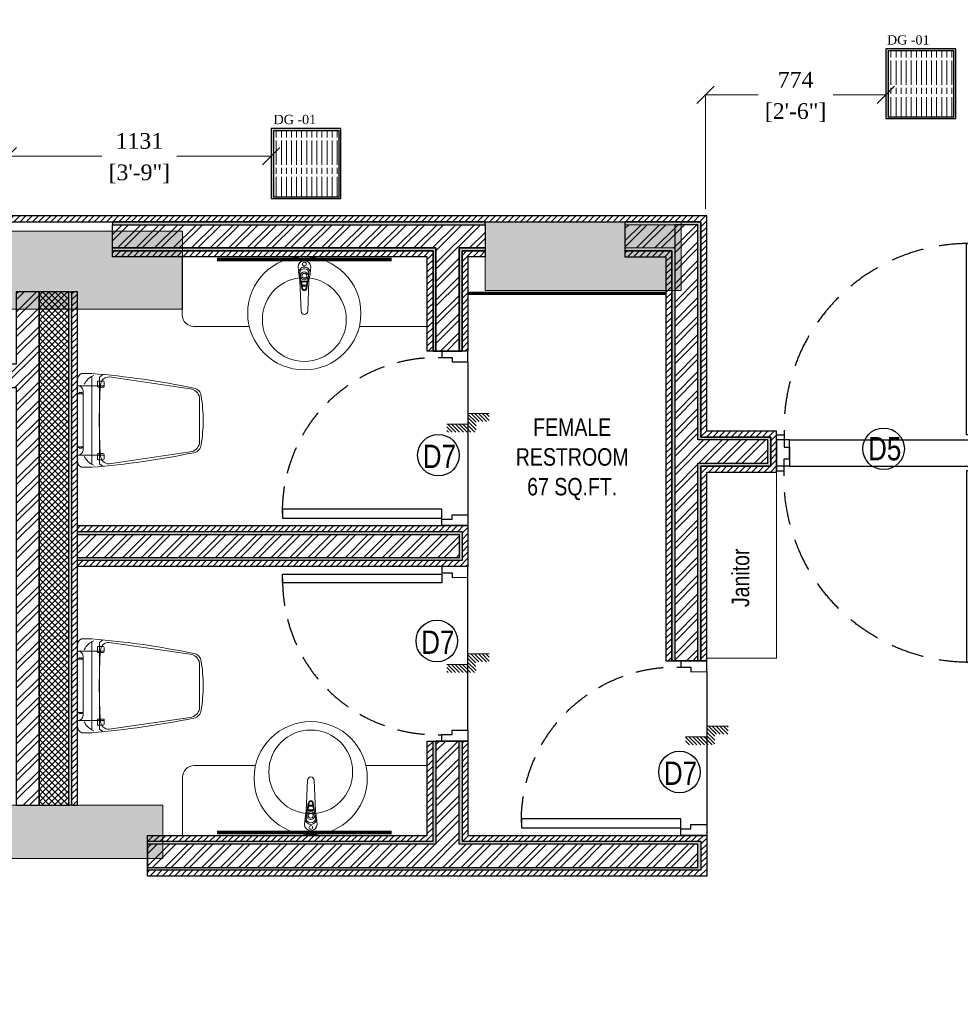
# Model space of a CAD drawing. Extents: x 3940905 to 4145695, y 925352 to 1109797.
# Tile 858 of 1056: x 4096565 to 4100603, y 954560 to 958790. Entities that reach past the tile are written whole.
import ezdxf

# ---------------------------------------------------------------- set-up
doc = ezdxf.new("R2010")
doc.units = 0
doc.header["$LTSCALE"] = 750
doc.header["$MEASUREMENT"] = 0
doc.header["$PDMODE"] = 35
doc.header["$PDSIZE"] = 150
doc.linetypes.add('DASHED2', pattern=[0.375, 0.25, -0.125])
doc.layers.get('0').update_dxf_attribs({"linetype": 'CONTINUOUS', "lineweight": 0})
doc.layers.get('Defpoints').update_dxf_attribs({"linetype": 'CONTINUOUS'})
for name, color, linetype, lineweight in [('CIVIL WALLS', 7, 'CONTINUOUS', 30), ('CKD - Kit Text', 171, 'CONTINUOUS', 13), ('CKD Dimensions', 7, 'CONTINUOUS', 0), ('CKD Equipments', 252, 'CONTINUOUS', 0), ('COLUMN', 1, 'CONTINUOUS', 9), ('COUNTER', 34, 'CONTINUOUS', 0), ('FURN', 15, 'CONTINUOUS', 5), ('SANITARY', 34, 'CONTINUOUS', 0)]:
    doc.layers.add(name, color=color, linetype=linetype, lineweight=lineweight)
for name, color, linetype in [('DOOR', 44, 'CONTINUOUS'), ('Drain Grating', 4, 'CONTINUOUS'), ('GLASS', 5, 'CONTINUOUS'), ('S-Hatch_8', 7, 'CONTINUOUS'), ('TEXT', 7, 'CONTINUOUS'), ('xKAM-B3-01-Kitchen$0$A-FURN', 8, 'CONTINUOUS')]:
    doc.layers.add(name, color=color, linetype=linetype)
doc.styles.add('ARA-30', font='arial.ttf', dxfattribs={"width": 0.8, "height": 150})
doc.styles.add('CKD_Dimension Text', font='BOOKOS.TTF')
doc.styles.get("Standard").update_dxf_attribs({"font": 'romans.shx'})
doc.dimstyles.new('CKD-Dimensions', dxfattribs={"dimscale": 1.5, "dimtxt": 45, "dimasz": 50, "dimexe": 0, "dimexo": 20, "dimgap": 20, "dimtad": 0, "dimdec": 0, "dimzin": 4, "dimdsep": 46, "dimtxsty": 'CKD_Dimension Text', "dimblk": 'OBLIQUE', "dimcen": 12, "dimclrd": 150, "dimclre": 150, "dimclrt": 7, "dimazin": 2, "dimtfac": 1, "dimtdec": 0, "dimtofl": 0, "dimtmove": 1, "dimatfit": 2, "dimfxl": 1, "dimtfillclr": 7, "dimtolj": 1, "dimtzin": 0, "dimlwd": -1, "dimlwe": -1, "dimarcsym": 0})
pattern_1 = [(45, (113076.0437304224, -85711.34602715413), (-13.25825214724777, 13.25825214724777), [])]
pattern_2 = [(49.99999999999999, (113076.0437304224, -85711.34602715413), (21.5178054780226, -1.882564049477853), [2.25, -24.75]), (355, (113076.0437304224, -85711.34602715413), (-4.16254000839, 22.56576401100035), [1.8, -19.8]), (100.45144446, (113077.8368808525, -85711.50290747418), (17.35526540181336, 20.68319972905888), [1.912205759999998, -21.03426335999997]), (46.18420000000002, (113076.0437304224, -85705.34602715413), (32.01723992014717, -4.965578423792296), [3.375, -37.125]), (96.63563549, (113078.7118327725, -85705.75982636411), (28.03985837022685, 29.22355802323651), [2.86831026, -31.55141279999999]), (351.1841639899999, (113076.0437304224, -85705.34602715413), (28.03985835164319, 29.2235580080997), [2.7, -29.70000003]), (21, (113079.0437304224, -85706.84602715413), (17.90721156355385, -12.07856671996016), [2.25, -24.75]), (326.0000000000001, (113079.0437304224, -85706.84602715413), (7.299459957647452, 21.75450135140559), [1.799999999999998, -19.79999999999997]), (71.45144474, (113080.5359980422, -85707.85257437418), (25.20667130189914, 9.675934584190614), [1.912205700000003, -21.03426336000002]), (37.50000000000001, (113076.0437304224, -85711.34602715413), (0.3647956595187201, 9.986815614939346), [0, -19.56, 0, -20.1, 0, -19.875]), (7.499999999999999, (113076.0437304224, -85711.34602715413), (7.892086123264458, 11.83235135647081), [0, -11.45999999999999, 0, -19.10999999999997, 0, -7.574999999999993]), (327.5, (113069.3537304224, -85711.34602715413), (16.01467308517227, -0.6766461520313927), [0, -7.5, 0, -23.4, 0, -31.05]), (317.5, (113066.3537304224, -85711.34602715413), (17.49558508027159, 3.003149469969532), [0, -9.75, 0, -15.54, 0, -22.05])]
pattern_3 = [(45, (113076.0437304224, -85711.34602715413), (-39.7747564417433, 39.7747564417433), []), (45, (113102.5602346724, -85711.34602715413), (-39.7747564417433, 39.7747564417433), [])]

# ---------------------------------------------------------------- blocks, each defined once
blk = doc.blocks.new('EDFDSCX')
blk.add_line((498130.3504498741, -854141.3801531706, -1.195304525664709e-08), (498655.5372229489, -854140.8563936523, -1.195304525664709e-08))
at = {"layer": 'DOOR', "elevation": -1.195304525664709e-08}
for points in [[(498666.0847833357, -853504.0026184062), (498666.6308213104, -854051.5285574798), (498635.9364051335, -854051.5591684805), (498635.3903671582, -853504.0332294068)], [(498092.8548822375, -854052.074595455), (498114.6604399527, -854052.079027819), (498114.6693046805, -854087.2179123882), (498130.3637469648, -854087.213480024), (498130.3504498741, -854141.3801531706), (498092.8504498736, -854141.3801531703)], [(498692.8545904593, -854051.4762263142), (498671.0490849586, -854051.5241512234), (498671.1103069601, -854086.6629835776), (498655.4158870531, -854086.6898547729), (498655.5372229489, -854140.8563936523), (498693.0371483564, -854140.7815975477)]]:
    blk.add_lwpolyline(points, close=True, dxfattribs=at)
at = {"layer": 'DOOR', "color": 8, "linetype": 'DASHED2', "ltscale": 0.5}
blk.add_arc((498643.5917439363, -854033.2365009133, -1.195304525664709e-08), 529.2668184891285, 89.22640451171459, 182.040228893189, dxfattribs=at)
blk = doc.blocks.new('Step Symbol - Imperial')
h = blk.add_hatch()
h.set_pattern_fill('_USER', color=0, scale=0.03125, angle=45, style=0, pattern_type=0)
h.set_pattern_definition([(45, (0, 0.125), (-0.02209708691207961, 0.02209708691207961), [])])
h.paths.add_polyline_path([(0.25, 0), (0.25, -0.09375), (-0.09375, -0.09375), (-0.09375, 0.03125), (-0.25, 0.03125), (-0.25, 0.125), (0, 0.125), (0, 0)])
at = {"color": 0}
blk.add_lwpolyline([(0.25, 0), (0, 0), (0, 0.125), (-0.25, 0.125)], dxfattribs=at)
blk.add_attdef('Step', (0.0625, 0.0625), '', height=0.09375, dxfattribs=at)
blk = doc.blocks.new('COLUMN')
at = {"layer": 'COLUMN'}
h = blk.add_hatch(color=1, dxfattribs=at)
h.dxf.hatch_style = 1
h.paths.add_polyline_path([(2683498.95855519, 965771.0625738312), (2684447.95855519, 965771.0625738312), (2684447.95855519, 965331.0625738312), (2683498.95855519, 965331.0625738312)])
h.paths.add_polyline_path([(2684237.95855519, 970191.0625738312), (2683498.95855519, 970191.0625738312), (2683498.95855519, 969191.0625738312), (2684237.95855519, 969191.0625738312)])
h.paths.add_polyline_path([(2687442.95855519, 969266.0625738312), (2687037.95855519, 969266.0625738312), (2687037.95855519, 970031.0625738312), (2687442.95855519, 970031.0625738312)])
h.paths.add_polyline_path([(2687107.95855519, 972041.44686994), (2687643.95855519, 972041.44686994), (2687643.95855519, 971756.0625738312), (2687107.95855519, 971756.0625738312)])
h.paths.add_polyline_path([(2683498.95855519, 973491.0625738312), (2684407.95855519, 973491.0625738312), (2684407.95855519, 973041.0625738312), (2683498.95855519, 973041.0625738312)])
h.paths.add_polyline_path([(2683648.95855519, 975761.0625738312), (2683977.95855519, 975761.0625738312), (2683977.95855519, 975211.0625738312), (2683648.95855519, 975211.0625738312)])
h.paths.add_polyline_path([(2686977.95855519, 975811.0625738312), (2687727.95855519, 975811.0625738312), (2687727.95855519, 975476.0625738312), (2686977.95855519, 975476.0625738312)])
h.paths.add_polyline_path([(2689868.95855519, 975851.0625738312), (2689027.95855519, 975851.0625738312), (2689027.95855519, 975556.0625738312), (2689868.95855519, 975556.0625738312)])
h.paths.add_polyline_path([(2686977.95855519, 973346.0625738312), (2687643.95855519, 973346.0625738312), (2687643.95855519, 973116.0625738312), (2686977.95855519, 973116.0625738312)])
h.paths.add_polyline_path([(2683823.95855519, 977646.0625738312), (2684028.95855519, 977646.0625738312), (2684028.95855519, 977211.0625738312), (2683823.95855519, 977211.0625738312)])
h.paths.add_polyline_path([(2683823.95855519, 979911.0625738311), (2684103.95855519, 979911.0625738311), (2684103.95855519, 980241.0625738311), (2683823.95855519, 980241.0625738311)])
h.paths.add_polyline_path([(2687803.95855519, 979891.0625738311), (2688003.95855519, 979891.0625738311), (2688003.95855519, 980241.0625738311), (2687803.95855519, 980241.0625738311)])
h.paths.add_polyline_path([(2691583.95855519, 979836.0625738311), (2692013.95855519, 979836.0625738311), (2692013.95855519, 980241.0625738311), (2691583.95855519, 980241.0625738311)])
h.paths.add_polyline_path([(2691695.95855519, 977346.0625738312), (2692013.95855519, 977346.0625738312), (2692013.95855519, 976786.0625738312), (2691695.95855519, 976786.0625738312)])
h.paths.add_polyline_path([(2687442.95855519, 965841.0625738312), (2686812.95855519, 965841.0625738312), (2686812.95855519, 965401.0625738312), (2687442.95855519, 965401.0625738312)])
h.paths.add_polyline_path([(2687467.95855519, 963421.0625738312), (2686702.95855519, 963421.0625738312), (2686702.95855519, 962976.0625738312), (2687467.95855519, 962976.0625738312)])
h.paths.add_polyline_path([(2684167.95855519, 963191.0625738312), (2683398.958555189, 963191.0625738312), (2683398.958555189, 962446.0625738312), (2684167.95855519, 962446.0625738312)])
h.paths.add_polyline_path([(2684447.95855519, 958916.0625738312), (2683398.95855519, 958916.0625738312), (2683398.95855519, 959356.0625738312), (2684447.95855519, 959356.0625738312)])
h.paths.add_polyline_path([(2684447.95855519, 957356.0625738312), (2683413.95855519, 957356.0625738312), (2683413.95855519, 956916.0625738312), (2684447.95855519, 956916.0625738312)])
h.paths.add_polyline_path([(2687457.95855519, 957436.0625738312), (2686707.95855519, 957436.0625738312), (2686707.95855519, 956996.0625738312), (2687457.95855519, 956996.0625738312)])
h.paths.add_polyline_path([(2687452.95855519, 959516.0625738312), (2686692.95855519, 959516.0625738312), (2686692.95855519, 959086.0625738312), (2687452.95855519, 959086.0625738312)])
h.paths.add_polyline_path([(2683413.95855519, 953326.0625738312), (2684312.95855519, 953326.0625738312), (2684312.95855519, 953776.0625738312), (2683413.95855519, 953776.0625738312)])
h.paths.add_polyline_path([(2683293.95855519, 952396.0625738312), (2683767.95855519, 952396.0625738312), (2683767.95855519, 951976.0625738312), (2683293.95855519, 951976.0625738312)])
h.paths.add_polyline_path([(2682463.958555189, 977841.0625738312), (2681833.95855519, 977841.0625738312), (2681833.95855519, 977051.0625738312), (2682463.958555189, 977051.0625738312)])
at = {"color": 2}
for points in [[(2689868.95855519, 975851.0625738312), (2689027.95855519, 975851.0625738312), (2689027.95855519, 975556.0625738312), (2689868.95855519, 975556.0625738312)], [(2686977.95855519, 975811.0625738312), (2687727.95855519, 975811.0625738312), (2687727.95855519, 975476.0625738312), (2686977.95855519, 975476.0625738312)], [(2686977.95855519, 973346.0625738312), (2687643.95855519, 973346.0625738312), (2687643.95855519, 973116.0625738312), (2686977.95855519, 973116.0625738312)]]:
    blk.add_lwpolyline(points, close=True, dxfattribs=at)
at = {"layer": 'COLUMN', "color": 1}
for points in [[(2689868.95855519, 975851.0625738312), (2689027.95855519, 975851.0625738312), (2689027.95855519, 975556.0625738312), (2689868.95855519, 975556.0625738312)], [(2686977.95855519, 975811.0625738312), (2687727.95855519, 975811.0625738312), (2687727.95855519, 975476.0625738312), (2686977.95855519, 975476.0625738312)], [(2686977.95855519, 973346.0625738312), (2687643.95855519, 973346.0625738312), (2687643.95855519, 973116.0625738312), (2686977.95855519, 973116.0625738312)]]:
    blk.add_lwpolyline(points, close=True, dxfattribs=at)
blk = doc.blocks.new('_Oblique')
at = {"color": 0, "linetype": 'ByBlock', "lineweight": -2, "transparency": 16777216}
blk.add_line((-0.5, -0.5), (0.5, 0.5), dxfattribs=at)
blk = doc.blocks.new('*D881')
at = {"layer": 'CKD Dimensions', "color": 150}
for p, q in [((4097644.644623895, 958292.1157811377), (4097644.644623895, 958203.8478445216)), ((4096513.533385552, 957976.6765008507), (4096513.533385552, 958203.8478445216)), ((4096513.533385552, 958203.8478445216), (4096918.443843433, 958203.8478445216)), ((4097644.644623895, 958203.8478445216), (4097239.734166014, 958203.8478445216))]:
    blk.add_line(p, q, dxfattribs=at)
at = {"layer": 'Defpoints', "color": 0}
for p in [(4097644.644623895, 958322.1157811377), (4097644.644623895, 958203.8478445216), (4096513.533385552, 957946.6765008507)]:
    blk.add_point(p, dxfattribs=at)
at = {"layer": 'CKD Dimensions', "color": 150, "linetype": 'ByBlock', "xscale": 75, "yscale": 75, "zscale": 75, "rotation": 180}
blk.add_blockref('_Oblique', (4096513.533385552, 958203.8478445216), dxfattribs=at)
at = {"layer": 'CKD Dimensions', "color": 150, "linetype": 'ByBlock', "xscale": 75, "yscale": 75, "zscale": 75}
blk.add_blockref('_Oblique', (4097644.644623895, 958203.8478445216), dxfattribs=at)
at = {"layer": 'CKD Dimensions', "color": 7, "lineweight": 0, "char_height": 67.5, "attachment_point": 5, "style": 'CKD_Dimension Text'}
for s, insert in [('\\A1;1131', (4097079.089004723, 958268.7591348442)), ('\\A1;[3\'-9"]', (4097079.089004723, 958127.1542961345))]:
    blk.add_mtext(s, dxfattribs=dict(at, insert=insert))
blk = doc.blocks.new('*D886')
at = {"layer": 'CKD Dimensions', "color": 150}
for p, q in [((4099509.196357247, 957976.6765008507), (4099509.196357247, 958467.0151918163)), ((4099509.196357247, 958467.0151918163), (4099735.675498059, 958467.0151918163)), ((4100283.44496145, 958467.0151918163), (4100056.965820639, 958467.0151918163)), ((4100283.44496145, 958395.1562833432), (4100283.44496145, 958467.0151918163))]:
    blk.add_line(p, q, dxfattribs=at)
at = {"layer": 'Defpoints', "color": 0}
for p in [(4100283.44496145, 958467.0151918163), (4100283.44496145, 958365.1562833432), (4099509.196357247, 957946.6765008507)]:
    blk.add_point(p, dxfattribs=at)
at = {"layer": 'CKD Dimensions', "color": 150, "linetype": 'ByBlock', "xscale": 75, "yscale": 75, "zscale": 75, "rotation": 180}
blk.add_blockref('_Oblique', (4099509.196357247, 958467.0151918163), dxfattribs=at)
at = {"layer": 'CKD Dimensions', "color": 150, "linetype": 'ByBlock', "xscale": 75, "yscale": 75, "zscale": 75}
blk.add_blockref('_Oblique', (4100283.44496145, 958467.0151918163), dxfattribs=at)
at = {"layer": 'CKD Dimensions', "color": 7, "lineweight": 0, "char_height": 67.5, "attachment_point": 5, "style": 'CKD_Dimension Text'}
for s, insert in [('\\A1;774', (4099896.320659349, 958531.999062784)), ('\\A1;[2\'-6"]', (4099896.320659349, 958390.3216434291))]:
    blk.add_mtext(s, dxfattribs=dict(at, insert=insert))

msp = doc.modelspace()

# ---------------------------------------------------------------- hatches: boundary and pattern name
at = {"layer": 'CIVIL WALLS', "true_color": 0x136734}
h = msp.add_hatch(dxfattribs=at)
h.set_pattern_fill('AR-CONC', color=116, scale=3)
h.set_pattern_definition(pattern_2)
edge = h.paths.add_edge_path()
edge.add_line((4096963.277479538, 957921.4243811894), (4096963.277479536, 957909.2542990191))
edge.add_line((4096963.277479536, 957909.2542990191), (4097263.533385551, 957909.0987026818))
edge.add_line((4097263.533385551, 957909.0987026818), (4097263.533385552, 957909.1765008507))
edge.add_line((4097263.533385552, 957909.1765008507), (4098563.533385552, 957909.1765008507))
edge.add_line((4098563.533385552, 957909.1765008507), (4098563.533385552, 957921.6765008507))
edge.add_line((4098563.533385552, 957921.6765008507), (4096963.277479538, 957921.347237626))
h = msp.add_hatch(dxfattribs=at)
h.set_pattern_fill('AR-CONC', color=116, scale=3)
h.set_pattern_definition(pattern_2)
h.paths.add_polyline_path([(4099377.224766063, 957626.4243811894), (4099377.242764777, 956036.2528640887), (4099477.242764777, 956036.2528640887), (4099477.233164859, 956884.3977308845), (4099776.802722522, 956884.3977308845), (4099776.802722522, 956984.3977308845), (4099477.232328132, 956984.3977308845), (4099477.22185149, 957909.1765008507), (4099377.223165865, 957909.1765008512), (4099377.223165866, 957626.4243811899)], flags=16)
h.paths.add_polyline_path([(4099163.533385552, 957809.1765008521), (4099163.533385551, 957796.6765008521), (4099364.713856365, 957796.6765008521), (4099364.758307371, 956036.2528640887), (4099489.773849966, 956036.2528640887), (4099489.75049071, 956871.8970519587), (4099789.302722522, 956871.8977308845), (4099789.302722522, 956996.8980703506), (4099489.747725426, 956996.8973914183), (4099489.721851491, 957921.4243811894), (4099163.533385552, 957921.4159263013), (4099163.533385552, 957909.1765008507), (4099377.223165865, 957909.1765008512), (4099377.223165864, 957809.1765008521)])
h = msp.add_hatch(dxfattribs=at)
h.set_pattern_fill('AR-CONC', color=116, scale=3)
h.set_pattern_definition(pattern_2)
h.paths.add_polyline_path([(4098563.533385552, 957796.6765008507), (4098464.720974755, 957796.6765008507), (4098464.690792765, 957366.3587830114), (4098339.690792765, 957366.3587830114), (4098339.720974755, 957796.6765008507), (4096963.277479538, 957796.6765008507), (4096963.277479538, 957809.1765008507), (4098352.221851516, 957809.1768558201), (4098352.190792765, 957366.3587830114), (4098452.190792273, 957366.3517691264), (4098452.221851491, 957809.1765008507), (4098563.533385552, 957809.1765008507)])
h = msp.add_hatch(dxfattribs=at)
h.set_pattern_fill('AR-CONC', color=116, scale=3)
h.set_pattern_definition(pattern_2)
h.paths.add_polyline_path([(4096775.877068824, 957621.5028339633), (4096788.377068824, 957621.5028339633), (4096788.377068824, 955416.4243811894), (4096775.877068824, 955416.4243811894)])
h = msp.add_hatch(dxfattribs=at)
h.set_pattern_fill('AR-CONC', color=116, scale=3)
h.set_pattern_definition(pattern_2)
h.paths.add_polyline_path([(4096813.377068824, 956578.9363297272), (4098452.221826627, 956578.9612617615), (4098452.221826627, 956478.9612617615), (4096813.377068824, 956478.9363297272)], flags=17)
h.paths.add_polyline_path([(4096813.377068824, 956591.4363297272), (4098464.721826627, 956591.4612617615), (4098464.721826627, 956466.4612617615), (4096813.377068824, 956466.4363297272)])
h = msp.add_hatch(dxfattribs=at)
h.set_pattern_fill('AR-CONC', color=116, scale=3)
h.set_pattern_definition(pattern_2)
h.paths.add_polyline_path([(4098352.221851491, 955248.5965029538), (4097113.533385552, 955248.5965029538), (4097113.533385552, 955148.5965029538), (4099477.221851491, 955148.5965029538), (4099477.221851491, 955248.5965029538), (4098452.221851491, 955248.5965029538), (4098452.221851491, 955691.436329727), (4098352.221851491, 955691.436329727)], flags=16)
h.paths.add_polyline_path([(4098339.721851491, 955261.196158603), (4098339.721851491, 955691.436329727), (4098464.721851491, 955691.436329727), (4098464.721851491, 955261.196158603), (4099489.721851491, 955261.196158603), (4099489.721851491, 955136.0965029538), (4097113.533385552, 955136.0466751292), (4097113.533385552, 955261.1463307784)])
at = {"layer": 'CKD Equipments'}
h = msp.add_hatch(color=2, dxfattribs=at)
h.dxf.hatch_style = 1
h.paths.add_polyline_path([(4100283.444961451, 958665.1562833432), (4100283.44496145, 958365.1562833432), (4100583.44496145, 958365.1562833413), (4100583.444961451, 958665.1562833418)])
h.paths.add_polyline_path([(4100576.19878337, 958655.6214629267), (4100293.170211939, 958655.6214629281), (4100293.170211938, 958372.5928914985), (4100576.198783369, 958372.5928914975)], flags=16)
h = msp.add_hatch(color=2, dxfattribs=at)
h.dxf.hatch_style = 1
h.paths.add_polyline_path([(4097644.644623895, 958322.1157811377), (4097644.644623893, 958022.1157811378), (4097944.644623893, 958022.1157811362), (4097944.644623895, 958322.1157811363)])
h.paths.add_polyline_path([(4097937.398445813, 958312.5809607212), (4097654.369874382, 958312.5809607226), (4097654.369874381, 958029.5523892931), (4097937.398445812, 958029.5523892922)], flags=16)
at = {"layer": 'Drain Grating', "linetype": 'Continuous', "lineweight": 5}
h = msp.add_hatch(dxfattribs=at)
h.set_pattern_fill('ACAD_ISO08W100', color=256, scale=4.354285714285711, angle=89.99999999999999, style=0)
h.set_pattern_definition([(90, (4028264.084685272, 209067.6443796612), (-21.77142857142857, 7.61295788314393e-15), [104.5028571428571, -13.06285714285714, 26.12571428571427, -13.06285714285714])])
h.paths.add_polyline_path([(4100576.19878337, 958655.6214629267), (4100576.198783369, 958372.5928914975), (4100293.170211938, 958372.5928914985), (4100293.170211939, 958655.6214629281)])
h = msp.add_hatch(dxfattribs=at)
h.set_pattern_fill('ACAD_ISO08W100', color=256, scale=4.354285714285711, angle=89.99999999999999, style=0)
h.set_pattern_definition([(90, (4025625.284347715, 208724.603877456), (-21.77142857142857, 7.61295788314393e-15), [104.5028571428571, -13.06285714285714, 26.12571428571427, -13.06285714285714])])
h.paths.add_polyline_path([(4097937.398445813, 958312.5809607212), (4097937.398445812, 958029.5523892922), (4097654.369874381, 958029.5523892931), (4097654.369874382, 958312.5809607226)])
at = {"layer": 'S-Hatch_8'}
h = msp.add_hatch(dxfattribs=at)
h.set_pattern_fill('ANSI31', color=6, scale=150)
h.set_pattern_definition(pattern_1)
h.paths.add_polyline_path([(4090387.434775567, 955542.0024238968), (4090262.434775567, 955542.0024238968), (4090262.434775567, 954660.7422784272), (4090387.434775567, 954660.7422784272)], flags=16)
h.paths.add_polyline_path([(4090412.434775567, 955567.0024238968), (4090237.434775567, 955567.0024238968), (4090237.434775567, 954635.7422784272), (4090412.434775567, 954635.7422784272)])
h.paths.add_polyline_path([(4093513.531821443, 957321.960677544), (4093513.532168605, 957196.9556194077), (4090387.434775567, 957196.9606721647), (4090387.434775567, 956490.9393412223), (4090262.434775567, 956490.9393412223), (4090262.434775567, 957321.9606721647)], flags=16)
h.paths.add_polyline_path([(4096813.377068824, 956591.4363297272), (4098464.721826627, 956591.4612617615), (4098464.721826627, 956466.4612617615), (4096813.377068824, 956466.4363297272)], flags=17)
h.paths.add_polyline_path([(4096813.377068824, 956616.4363297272), (4098489.721826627, 956616.4612617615), (4098489.721826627, 956441.4612617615), (4096813.377068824, 956441.4363297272)])
h.paths.add_polyline_path([(4098339.721851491, 955261.196158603), (4098339.721851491, 955691.436329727), (4098464.721851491, 955691.436329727), (4098464.721851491, 955261.196158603), (4099489.721851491, 955261.196158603), (4099489.721851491, 955136.0965029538), (4097113.533385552, 955136.0466751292), (4097113.533385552, 955261.1463307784)], flags=16)
h.paths.add_polyline_path([(4098314.721851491, 955286.0965029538), (4098314.721851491, 955691.436329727), (4098489.721851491, 955691.436329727), (4098489.721851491, 955286.0965029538), (4099514.721851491, 955286.0965029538), (4099514.721851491, 955111.0965029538), (4097113.533385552, 955111.0965029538), (4097113.533385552, 955286.0965029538)])
h.paths.add_polyline_path([(4102304.340140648, 955746.5990599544), (4102302.788883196, 958022.1389574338), (4102191.857018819, 958021.898079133), (4102191.857018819, 956996.8977308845), (4100864.721851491, 956996.8977308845), (4100864.721851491, 958080.8958565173), (4100739.721851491, 958080.8958565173), (4100739.721851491, 954833.8377717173), (4100864.721851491, 954833.8377717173), (4100864.721851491, 956871.8981491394), (4102191.859381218, 956871.8981491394), (4102191.854656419, 955871.3627947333), (4101664.659854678, 955871.3861307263), (4101664.659854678, 955746.3861561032)], flags=17)
h.paths.add_polyline_path([(4102302.772005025, 958046.8975496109), (4102166.857018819, 958046.898079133), (4102166.857018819, 957021.8977308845), (4100889.721851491, 957021.8977308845), (4100889.721851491, 958105.8958565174), (4100714.721851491, 958105.8958565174), (4100714.721851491, 954808.8377717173), (4100889.721851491, 954808.8377717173), (4100889.721851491, 956846.8981491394), (4102166.858199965, 956846.8981491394), (4102166.855837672, 955896.3639777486), (4101639.659854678, 955896.387312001), (4101639.659854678, 955721.3873373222), (4102304.357018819, 955721.8404677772)])
h.paths.add_polyline_path([(4100864.721851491, 959094.7305903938), (4101231.312834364, 959094.7305903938), (4101231.312834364, 959219.7305903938), (4100741.147077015, 959219.7305903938), (4100741.147077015, 958880.8919245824), (4100864.721851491, 958880.8919245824)], flags=16)
h.paths.add_polyline_path([(4100889.721851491, 959069.7305903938), (4101231.312834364, 959069.7305903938), (4101231.312834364, 959244.7305903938), (4100714.675118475, 959244.7305903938), (4100714.721851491, 958855.8919245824), (4100889.721851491, 958855.8919245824)])
h.paths.add_polyline_path([(4098859.21634526, 959094.7305903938), (4098859.21634526, 962055.891924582), (4098984.21634526, 962055.891924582), (4098984.21634526, 959219.7305903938), (4099788.831188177, 959219.7305903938), (4099788.831188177, 959094.7305903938)], flags=16)
h.paths.add_polyline_path([(4098834.21634526, 959069.7305903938), (4098834.21634526, 962080.891924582), (4099009.21634526, 962080.891924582), (4099009.21634526, 959244.7305903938), (4099813.831188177, 959244.7305903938), (4099813.831188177, 959069.7305903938)])
h.paths.add_polyline_path([(4093034.533385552, 957346.9606721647), (4093034.533385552, 957321.960677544), (4092914.533385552, 957321.9606773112), (4092914.533385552, 957346.9606721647), (4090237.434775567, 957346.9606721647), (4090237.434775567, 956465.9393412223), (4090412.434775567, 956465.9393412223), (4090412.434775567, 957171.9606721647), (4093513.533385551, 957171.4106293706), (4093513.533385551, 957346.9606721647)])
h = msp.add_hatch(dxfattribs=at)
h.set_pattern_fill('ANSI31', color=6, scale=150)
h.set_pattern_definition(pattern_1)
h.paths.add_polyline_path([(4099163.533385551, 957796.6765008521), (4099163.533385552, 957773.9243811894), (4099339.72185149, 957771.6765008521), (4099339.742764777, 956036.1965511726), (4099514.742764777, 956036.1965511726), (4099514.733890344, 956846.8977308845), (4099814.302722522, 956846.8977308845), (4099814.302722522, 957021.8977308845), (4099514.73226013, 957021.8977308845), (4099514.72185149, 957946.6765008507), (4096513.533385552, 957946.6765008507), (4096513.533385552, 957921.347237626), (4099489.721851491, 957921.4243811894), (4099489.747725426, 956996.8973914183), (4099789.302722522, 956996.8973914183), (4099789.302722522, 956871.8977308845), (4099489.75049071, 956871.8970519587), (4099489.75049071, 956036.2528640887), (4099364.758307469, 956036.2493701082), (4099364.713856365, 957796.6765008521)])
at = {"layer": 'S-Hatch_8', "true_color": 0x636466}
h = msp.add_hatch(dxfattribs=at)
h.set_pattern_fill('ANSI32', color=251, scale=150)
h.set_pattern_definition(pattern_3)
h.paths.add_polyline_path([(4098352.221851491, 957809.1765008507), (4096963.277479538, 957809.1765008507), (4096963.277479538, 957909.1765008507), (4098563.533385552, 957909.1765008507), (4098563.533385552, 957809.1765008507), (4098452.221851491, 957809.1765008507), (4098452.190792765, 957366.3587830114), (4098352.190792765, 957366.3587830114)])
h = msp.add_hatch(dxfattribs=at)
h.set_pattern_fill('ANSI32', color=251, scale=150)
h.set_pattern_definition(pattern_3)
h.paths.add_polyline_path([(4099163.533385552, 957809.1765008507), (4099377.223165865, 957809.1765008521), (4099377.223165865, 957909.1765008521), (4099163.533385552, 957909.1765008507)])
h = msp.add_hatch(dxfattribs=at)
h.set_pattern_fill('ANSI32', color=251, scale=150)
h.set_pattern_definition(pattern_3)
h.paths.add_polyline_path([(4099377.224766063, 957626.4243811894), (4099377.242764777, 956036.2528640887), (4099477.242764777, 956036.2528640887), (4099477.233164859, 956884.3977308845), (4099776.802722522, 956884.3977308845), (4099776.802722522, 956984.3977308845), (4099477.232328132, 956984.3977308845), (4099477.22185149, 957909.1765008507), (4099377.223165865, 957909.1765008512), (4099377.223165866, 957626.4243811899)])
at = {"layer": 'S-Hatch_8'}
h = msp.add_hatch(dxfattribs=at)
h.set_pattern_fill('ANSI31', color=6, scale=150)
h.set_pattern_definition(pattern_1)
h.paths.add_polyline_path([(4098563.533385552, 957771.6765008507), (4098489.719221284, 957771.6765008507), (4098489.690792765, 957366.3587830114), (4098314.690792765, 957366.3587830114), (4098314.719221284, 957771.6765008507), (4096963.277479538, 957771.6765008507), (4096963.277479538, 957796.6765008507), (4098339.720969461, 957796.6010182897), (4098339.720969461, 957366.3587830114), (4098464.690792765, 957366.3587830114), (4098464.720974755, 957796.6765008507), (4098563.533385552, 957796.6765008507)])
at = {"layer": 'S-Hatch_8', "true_color": 0x636466}
h = msp.add_hatch(dxfattribs=at)
h.set_pattern_fill('ANSI32', color=251, scale=150)
h.set_pattern_definition(pattern_3)
h.paths.add_polyline_path([(4096550.777413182, 957209.4606721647), (4096550.777413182, 955415.8958565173), (4096648.327241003, 955415.8958565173), (4096648.327241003, 957621.1260792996), (4096550.777413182, 957621.1260792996), (4096550.777413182, 957309.4606721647), (4095819.48163647, 957309.4606721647), (4095819.48163647, 957209.4606721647)])
at = {"layer": 'S-Hatch_8', "true_color": 0xf8991e}
h = msp.add_hatch(dxfattribs=at)
h.set_pattern_fill('ANSI37', color=30, scale=150)
h.set_pattern_definition([(45, (113076.0437304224, -85711.34602715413), (-13.25825214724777, 13.25825214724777), []), (135, (113076.0437304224, -85711.34602715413), (-13.25825214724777, -13.25825214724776), [])])
h.paths.add_polyline_path([(4096775.877068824, 957621.5028339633), (4096648.327241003, 957621.5028339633), (4096648.327241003, 955415.8958565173), (4096775.877068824, 955415.8958565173)])
at = {"layer": 'S-Hatch_8'}
h = msp.add_hatch(dxfattribs=at)
h.set_pattern_fill('ANSI31', color=6, scale=150)
h.set_pattern_definition(pattern_1)
h.paths.add_polyline_path([(4096813.377068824, 957621.5028339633), (4096788.377068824, 957621.5028339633), (4096788.377068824, 955416.4243811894), (4096813.377068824, 955416.4243811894)])
at = {"layer": 'S-Hatch_8', "true_color": 0x636466}
h = msp.add_hatch(dxfattribs=at)
h.set_pattern_fill('ANSI32', color=251, scale=150)
h.set_pattern_definition(pattern_3)
h.paths.add_polyline_path([(4096813.377068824, 956578.9363297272), (4098452.221826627, 956578.936329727), (4098452.221826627, 956478.936329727), (4096813.377068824, 956478.9363297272)])
h = msp.add_hatch(dxfattribs=at)
h.set_pattern_fill('ANSI32', color=251, scale=150)
h.set_pattern_definition(pattern_3)
h.paths.add_polyline_path([(4098352.221851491, 955248.5965029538), (4097113.533385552, 955248.5965029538), (4097113.533385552, 955148.5965029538), (4099477.221851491, 955148.5965029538), (4099477.221851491, 955248.5965029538), (4098452.221851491, 955248.5965029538), (4098452.221851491, 955691.436329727), (4098352.221851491, 955691.436329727)])

# ---------------------------------------------------------------- linework, layer by layer
msp.add_lwpolyline([(4099163.533385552, 957809.1765008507), (4099377.223165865, 957809.1765008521), (4099377.223165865, 957909.1765008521), (4099163.533385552, 957909.1765008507)], close=True)
at = {"layer": 'CIVIL WALLS', "color": 6}
for points in [[(4099339.721851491, 957626.4243811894), (4099339.742764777, 956036.1965511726), (4099514.742764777, 956036.1965511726), (4099514.733890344, 956846.8977308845), (4099814.302722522, 956846.8977308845), (4099814.302722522, 957021.8977308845), (4099514.73226013, 957021.8977308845), (4099514.72185149, 957946.6765008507), (4096513.533385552, 957946.6765008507), (4096513.533385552, 957921.347237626), (4099489.721851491, 957921.4243811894), (4099489.747725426, 956996.8973914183), (4099789.302722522, 956996.8973914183), (4099789.302722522, 956871.8977308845), (4099489.75049071, 956871.8970519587), (4099489.75049071, 956036.2528640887), (4099364.758307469, 956036.2493701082), (4099364.713856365, 957796.6765008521), (4099163.533385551, 957796.6765008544), (4099163.533385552, 957771.6765008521), (4099339.72185149, 957771.6765008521)], [(4098563.533385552, 957771.6765008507), (4098489.719221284, 957771.6765008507), (4098489.690792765, 957366.3587830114), (4098314.690792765, 957366.3587830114), (4098314.719221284, 957771.6765008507), (4096963.277479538, 957771.6765008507), (4096963.277479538, 957796.6765008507), (4098339.720969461, 957796.6010182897), (4098339.720969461, 957366.3587830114), (4098464.690792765, 957366.3587830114), (4098464.720974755, 957796.6765008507), (4098563.533385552, 957796.6765008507), (4098563.533385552, 957771.6765008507)], [(4096813.377068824, 957621.5028339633), (4096788.377068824, 957621.5028339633), (4096788.377068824, 955416.4243811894), (4096813.377068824, 955416.4243811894)], [(4096813.377068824, 956616.4363297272), (4098489.721826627, 956616.4612617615), (4098489.721826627, 956441.4612617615), (4096813.377068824, 956441.4363297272)], [(4098314.721851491, 955286.0965029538), (4098314.721851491, 955691.436329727), (4098489.721851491, 955691.436329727), (4098489.721851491, 955286.0965029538), (4099514.721851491, 955286.0965029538), (4099514.721851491, 955111.0965029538), (4097113.533385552, 955111.0965029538), (4097113.533385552, 955286.0965029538)]]:
    msp.add_lwpolyline(points, close=True, dxfattribs=at)
at = {"layer": 'CIVIL WALLS', "color": 116, "true_color": 0x136734}
msp.add_lwpolyline([(4096963.277479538, 957921.347237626), (4096963.277479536, 957909.2542990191), (4097263.533385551, 957909.0987026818), (4097263.533385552, 957909.1765008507), (4098563.533385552, 957909.1765008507), (4098563.533392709, 957921.4003741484), (4096963.277479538, 957921.347237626)], dxfattribs=at)
at = {"layer": 'CIVIL WALLS'}
for points in [[(4098352.221851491, 957809.1765008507), (4096963.277479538, 957809.1765008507), (4096963.277479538, 957909.1765008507), (4098563.533385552, 957909.1765008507), (4098563.533385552, 957809.1765008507), (4098452.221851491, 957809.1765008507), (4098452.190792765, 957366.3587830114), (4098352.190792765, 957366.3587830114)], [(4099377.224766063, 957626.4243811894), (4099377.242764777, 956036.2528640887), (4099477.242764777, 956036.2528640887), (4099477.233164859, 956884.3977308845), (4099776.802722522, 956884.3977308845), (4099776.802722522, 956984.3977308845), (4099477.232328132, 956984.3977308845), (4099477.22185149, 957909.1765008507), (4099377.223165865, 957909.1765008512), (4099377.223165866, 957626.4243811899), (4099377.224766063, 957626.4243811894)], [(4096550.777413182, 957209.4606721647), (4096550.777413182, 955415.8958565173), (4096648.327241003, 955415.8958565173), (4096648.327241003, 957621.1260792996), (4096550.777413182, 957621.1260792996), (4096550.777413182, 957309.4606721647), (4095819.48163647, 957309.4606721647), (4095819.48163647, 957209.4606721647)], [(4096775.877068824, 957621.1260792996), (4096648.327241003, 957621.1260792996), (4096648.327241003, 955415.8958565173), (4096775.877068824, 955415.8958565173)], [(4096813.377068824, 956578.9363297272), (4098452.221826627, 956578.9612617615), (4098452.221826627, 956478.9612617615), (4096813.377068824, 956478.9363297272)], [(4098352.221851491, 955248.5965029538), (4097113.533385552, 955248.5965029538), (4097113.533385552, 955148.5965029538), (4099477.221851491, 955148.5965029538), (4099477.221851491, 955248.5965029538), (4098452.221851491, 955248.5965029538), (4098452.221851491, 955691.436329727), (4098352.221851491, 955691.436329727)]]:
    msp.add_lwpolyline(points, close=True, dxfattribs=at)
at = {"layer": 'CIVIL WALLS', "color": 116, "true_color": 0x136734}
for points in [[(4099364.713856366, 957626.4243811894), (4099364.758307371, 956036.2528640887), (4099489.773849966, 956036.2528640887), (4099489.75049071, 956871.8970519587), (4099789.302722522, 956871.8977308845), (4099789.302722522, 956996.8980703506), (4099489.747725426, 956996.8973914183), (4099489.721851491, 957921.4243811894), (4099163.533385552, 957921.4243811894), (4099163.533385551, 957796.6765008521), (4099364.713856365, 957796.6765008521)], [(4098563.533385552, 957796.6765008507), (4098464.720974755, 957796.6765008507), (4098464.690792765, 957366.3587830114), (4098339.690792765, 957366.3587830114), (4098339.720974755, 957796.6765008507), (4096963.277479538, 957796.6765008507), (4096963.277479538, 957809.1765008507), (4098352.221851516, 957809.1768558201), (4098352.190792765, 957366.3587830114), (4098452.190792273, 957366.3517691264), (4098452.221851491, 957809.1765008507), (4098563.533385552, 957809.1765008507), (4098563.533385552, 957796.6765008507)], [(4096775.877068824, 957621.1260792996), (4096788.377068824, 957621.1260792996), (4096788.377068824, 955416.4243811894), (4096775.877068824, 955416.4243811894)], [(4096813.377068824, 956591.4363297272), (4098464.721826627, 956591.4612617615), (4098464.721826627, 956466.4612617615), (4096813.377068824, 956466.4363297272)], [(4098339.721851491, 955261.196158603), (4098339.721851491, 955691.436329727), (4098464.721851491, 955691.436329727), (4098464.721851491, 955261.196158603), (4099489.721851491, 955261.196158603), (4099489.721851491, 955136.0965029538), (4097113.533385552, 955136.0466751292), (4097113.533385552, 955261.1463307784)]]:
    msp.add_lwpolyline(points, close=True, dxfattribs=at)
at = {"layer": 'COUNTER'}
for points in [[(4097263.266879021, 957771.6765008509), (4097263.266879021, 957521.9975336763, 0.414213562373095), (4097313.266879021, 957471.9975336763), (4097550.830147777, 957471.9975336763)], [(4097264.312834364, 955286.0965029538), (4097264.312834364, 955535.7754701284, -0.414213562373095), (4097314.312834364, 955585.7754701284), (4097578.403959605, 955585.7754701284)]]:
    msp.add_lwpolyline(points, format="xyb", dxfattribs=at)
for points in [[(4098023.425089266, 957471.9975336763), (4098314.721851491, 957471.9975336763)], [(4098050.998901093, 955585.7754701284), (4098314.721851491, 955585.7754701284)]]:
    msp.add_lwpolyline(points, dxfattribs=at)
at = {"layer": 'DOOR'}
for centre in [(4100274.04307706, 956946.6372978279), (4098362.849578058, 956919.2845962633), (4098356.061884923, 956121.105596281), (4099397.754296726, 955558.229659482)]:
    msp.add_circle(centre, 89.27683969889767, dxfattribs=at)
at = {"layer": 'FURN'}
msp.add_lwpolyline([(4099814.302722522, 956047.1452304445), (4099814.302722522, 956846.8977308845), (4099514.721830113, 956846.8977308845), (4099514.721830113, 956047.1452304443)], close=True, dxfattribs=at)
at = {"layer": 'GLASS', "const_width": 15}
for points in [[(4098162.127618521, 957759.4204482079), (4097412.127618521, 957759.4855083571)], [(4099339.721851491, 957614.4854951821), (4098489.709037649, 957614.5451141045)], [(4098162.127618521, 955298.4370151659), (4097412.127618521, 955298.4370151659)]]:
    msp.add_lwpolyline(points, dxfattribs=at)
at = {"layer": 'SANITARY', "linetype": 'ByBlock'}
for p, q in [((4097796.987911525, 957649.0741987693), (4097777.881665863, 957649.0741987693)), ((4097790.854788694, 957646.1941987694), (4097783.924788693, 957646.1941987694)), ((4097783.924788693, 957646.1941987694), (4097783.924788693, 957645.5641987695)), ((4097790.854788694, 957646.1941987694), (4097790.854788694, 957645.5641987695)), ((4097796.437639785, 957645.5641987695), (4097778.431937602, 957645.5641987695)), ((4097796.437639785, 957645.0241987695), (4097778.431937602, 957645.0241987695)), ((4097824.561723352, 955411.2590629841), (4097805.45547769, 955411.2590629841)), ((4097824.011451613, 955415.3090629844), (4097806.00574943, 955415.3090629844)), ((4097824.011451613, 955414.7690629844), (4097806.00574943, 955414.7690629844)), ((4097811.498600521, 955414.1390629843), (4097811.498600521, 955414.7690629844)), ((4097818.428600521, 955414.1390629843), (4097811.498600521, 955414.1390629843)), ((4097818.428600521, 955414.1390629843), (4097818.428600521, 955414.7690629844))]:
    msp.add_line(p, q, dxfattribs=at)
for points in [[(4097763.134788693, 957699.2941987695), (4097760.286740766, 957727.5711093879, -0.4138375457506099), (4097787.434788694, 957754.070770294, -0.4138375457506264), (4097814.582836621, 957727.5711093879), (4097811.734788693, 957699.2941987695)], [(4097767.634788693, 957701.0941987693, -0.4142135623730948), (4097787.434788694, 957719.9941987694, -0.6855978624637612)], [(4097767.634788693, 957701.0941987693), (4097776.634788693, 957634.8541987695, 0.3898815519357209), (4097787.434788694, 957625.8541987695, 1.391857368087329)], [(4097807.234788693, 957701.0941987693, 0.4142135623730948), (4097787.434788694, 957719.9941987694, 0.6855978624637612)], [(4097807.234788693, 957701.0941987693), (4097798.234788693, 957634.8541987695, -0.3898815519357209), (4097787.434788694, 957625.8541987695, -1.391857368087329)], [(4097802.083756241, 957663.1825999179, 0.4088496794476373), (4097799.044788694, 957667.2541987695), (4097775.464788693, 957667.2541987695, 0.5150512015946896), (4097772.749801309, 957663.4477059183), (4097776.634788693, 957634.8541987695, 0.3884473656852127)], [(4096883.512086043, 957261.7232739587, 0.1885222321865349), (4096842.330000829, 957223.5862745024, -15.47106242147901)], [(4096906.877726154, 957068.6622071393, -0.0171491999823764), (4096912.197687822, 957221.7400401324, -0.4066722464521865), (4096949.437532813, 957255.0178299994), (4097297.120597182, 957204.4356271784, -0.3324265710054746), (4097337.020436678, 957167.1645094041), (4097337.020446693, 957068.6622508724)], [(4096926.967827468, 957217.5646193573), (4096814.20558477, 957217.5646078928, -0.3754996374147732), (4096838.312183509, 957196.4888988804), (4096838.312196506, 957068.6622001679)], [(4096926.967857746, 956919.7597990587), (4096814.205615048, 956919.7597875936, 0.3754996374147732), (4096838.312209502, 956940.8355014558), (4096838.312196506, 957068.6622001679)], [(4096906.877726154, 957068.6622071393, 0.0171491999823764), (4096912.19771895, 956915.5843752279, 0.4066722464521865), (4096949.437570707, 956882.3065929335), (4097297.120624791, 956932.8888664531, 0.3324265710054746), (4097337.020456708, 956970.1599923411), (4097337.020446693, 957068.6622508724)], [(4096883.5121253, 956875.6011355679, -0.1885222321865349), (4096842.330032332, 956913.7381266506, 15.47106242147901)], [(4096883.5121253, 956121.7167898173, 0.1885222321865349), (4096842.330032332, 956083.5797987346, -15.47106242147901)], [(4096906.877726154, 955928.6557182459, -0.0171491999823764), (4096912.19771895, 956081.7335501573, -0.4066722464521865), (4096949.437570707, 956115.0113324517), (4097297.120624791, 956064.4290589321, -0.3324265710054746), (4097337.020456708, 956027.1579330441), (4097337.020446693, 955928.6556745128)], [(4096926.967857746, 956077.5581263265), (4096814.205615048, 956077.5581377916, -0.3754996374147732), (4096838.312209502, 956056.4824239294), (4096838.312196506, 955928.6557252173)], [(4096926.967827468, 955779.7533060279), (4096814.20558477, 955779.7533174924, 0.3754996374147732), (4096838.312183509, 955800.8290265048), (4096838.312196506, 955928.6557252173)], [(4096906.877726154, 955928.6557182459, 0.0171491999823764), (4096912.197687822, 955775.5778852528, 0.4066722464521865), (4096949.437532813, 955742.3000953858), (4097297.120597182, 955792.8822982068, 0.3324265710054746), (4097337.020436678, 955830.1534159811), (4097337.020446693, 955928.6556745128)], [(4096883.512086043, 955735.5946514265, -0.1885222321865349), (4096842.330000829, 955773.7316508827, 15.47106242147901)], [(4097795.208600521, 955359.2390629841), (4097804.208600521, 955425.4790629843, -0.3898815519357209), (4097815.008600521, 955434.4790629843, -1.391857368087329)], [(4097829.657568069, 955397.1506618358, -0.4088496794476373), (4097826.618600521, 955393.0790629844), (4097803.038600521, 955393.0790629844, -0.5150512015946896), (4097800.323613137, 955396.8855558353), (4097804.208600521, 955425.4790629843, -0.3884473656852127)], [(4097834.808600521, 955359.2390629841), (4097825.808600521, 955425.4790629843, 0.3898815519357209), (4097815.008600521, 955434.4790629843, 1.391857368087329)], [(4097790.708600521, 955361.0390629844), (4097787.860552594, 955332.762152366, 0.4138375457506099), (4097815.008600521, 955306.2624914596, 0.4138375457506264), (4097842.156648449, 955332.762152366), (4097839.308600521, 955361.0390629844)], [(4097795.208600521, 955359.2390629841, 0.4142135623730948), (4097815.008600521, 955340.3390629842, 0.6855978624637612)], [(4097834.808600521, 955359.2390629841, -0.4142135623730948), (4097815.008600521, 955340.3390629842, -0.6855978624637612)]]:
    msp.add_lwpolyline(points, format="xyb", dxfattribs=at)
for points in [[(4097807.234788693, 957669.5941987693), (4097801.834788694, 957537.6541987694, -0.3445125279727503), (4097787.434788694, 957523.2541987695, -0.3445125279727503), (4097773.034788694, 957537.6541987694), (4097767.634788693, 957669.5941987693), (4097763.134788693, 957699.2941987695, -0.4628112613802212), (4097787.434788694, 957727.1941987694, -0.4628112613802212), (4097811.734788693, 957699.2941987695)], [(4097795.124724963, 957635.3611456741), (4097798.516671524, 957660.3258723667, 0.4543430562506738), (4097795.216989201, 957664.1041987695), (4097779.652588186, 957664.1041987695, 0.4543430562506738), (4097776.352905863, 957660.3258723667), (4097779.749096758, 957635.3299073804, 0.3860638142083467), (4097787.982796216, 957628.9033786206, 0.3329259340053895)], [(4097353.377068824, 957068.6622525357, 0.0380214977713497), (4097344.250381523, 957173.377501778, 0.3294228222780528), (4097313.493169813, 957207.5237798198, 0.0296754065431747), (4096874.917677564, 957270.1252356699), (4096830.464431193, 957270.1252311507, 0.2869991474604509), (4096813.377051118, 957242.808213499), (4096813.377068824, 957068.6621976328), (4096813.37708653, 956894.5161817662, 0.2869991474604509), (4096830.464472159, 956867.1991675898), (4096874.91771853, 956867.199172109, 0.0296754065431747), (4097313.49319805, 956929.8007171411, 0.3294228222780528), (4097344.250402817, 956963.9470014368, 0.0380214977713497)], [(4096923.954543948, 957211.5429999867), (4096902.861231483, 957211.5429978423, -0.4142135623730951), (4096898.843491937, 957215.5607365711), (4096898.843490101, 957233.6190153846, -0.4142135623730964), (4096902.86122883, 957237.6367549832), (4096923.954541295, 957237.6367571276, -0.4142135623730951), (4096927.972280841, 957233.6190183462), (4096927.972282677, 957215.5607395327, -0.4142135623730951)], [(4096923.954573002, 956925.7814177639), (4096902.861260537, 956925.7814156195, 0.4142135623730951), (4096898.843521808, 956921.763676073), (4096898.843523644, 956903.70539726, 0.4142135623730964), (4096902.86126319, 956899.6876584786), (4096923.954575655, 956899.687660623, 0.4142135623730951), (4096927.972314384, 956903.7054002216), (4096927.972312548, 956921.7636790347, 0.4142135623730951)], [(4097353.377068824, 955928.6556728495, -0.0380214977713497), (4097344.250381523, 955823.9404236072, -0.3294228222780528), (4097313.493169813, 955789.7941455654, -0.0296754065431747), (4096874.917677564, 955727.1926897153), (4096830.464431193, 955727.1926942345, -0.2869991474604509), (4096813.377051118, 955754.5097118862), (4096813.377068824, 955928.6557277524), (4096813.37708653, 956102.801743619, -0.2869991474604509), (4096830.464472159, 956130.1187577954), (4096874.91771853, 956130.1187532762, -0.0296754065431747), (4097313.49319805, 956067.5172082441, -0.3294228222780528), (4097344.250402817, 956033.3709239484, -0.0380214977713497)], [(4096923.954573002, 956071.5365076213), (4096902.861260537, 956071.5365097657, -0.4142135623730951), (4096898.843521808, 956075.5542493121), (4096898.843523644, 956093.6125281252, -0.4142135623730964), (4096902.86126319, 956097.6302669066), (4096923.954575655, 956097.6302647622, -0.4142135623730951), (4096927.972314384, 956093.6125251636), (4096927.972312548, 956075.5542463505, -0.4142135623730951)], [(4096923.954543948, 955785.7749253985), (4096902.861231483, 955785.7749275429, 0.4142135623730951), (4096898.843491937, 955781.7571888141), (4096898.843490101, 955763.6989100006, 0.4142135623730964), (4096902.86122883, 955759.681170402), (4096923.954541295, 955759.6811682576, 0.4142135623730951), (4096927.972280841, 955763.698907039), (4096927.972282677, 955781.7571858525, 0.4142135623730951)], [(4097834.808600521, 955390.7390629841), (4097829.408600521, 955522.6790629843, 0.3445125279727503), (4097815.008600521, 955537.0790629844, 0.3445125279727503), (4097800.608600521, 955522.6790629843), (4097795.208600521, 955390.7390629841), (4097790.708600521, 955361.0390629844, 0.4628112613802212), (4097815.008600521, 955333.1390629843, 0.4628112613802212), (4097839.308600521, 955361.0390629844)], [(4097822.69853679, 955424.9721160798), (4097826.090483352, 955400.0073893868, -0.4543430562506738), (4097822.790801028, 955396.2290629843), (4097807.226400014, 955396.2290629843, -0.4543430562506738), (4097803.926717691, 955400.0073893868), (4097807.322908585, 955425.0033543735, -0.3860638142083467), (4097815.556608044, 955431.4298831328, -0.3329259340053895)]]:
    msp.add_lwpolyline(points, format="xyb", close=True, dxfattribs=at)
for points in [[(4097790.854788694, 957649.0741987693), (4097790.854788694, 957647.1841987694), (4097783.924788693, 957647.1841987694), (4097783.924788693, 957649.0741987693)], [(4096922.685345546, 957265.7377055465), (4096907.618683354, 957254.6980392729), (4096907.618702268, 957068.6622072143)], [(4096875.476527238, 957257.7088455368), (4096875.476546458, 957068.6622039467)], [(4096837.48924056, 957180.9825496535), (4096830.875270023, 957188.3684551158), (4096821.624944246, 957188.3684541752), (4096814.621908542, 957181.9543535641)], [(4096814.816441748, 957182.731843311), (4096836.711107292, 957182.7318455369)], [(4096875.476565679, 956879.6155623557), (4096875.476546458, 957068.6622039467)], [(4096922.685385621, 956871.5867119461), (4096907.618721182, 956882.6263751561), (4096907.618702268, 957068.6622072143)], [(4096837.4892634, 956956.3418505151), (4096830.875294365, 956948.955943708), (4096821.624968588, 956948.9559427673), (4096814.621931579, 956955.3700419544)], [(4096814.816464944, 956954.5925522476), (4096836.711130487, 956954.5925544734)], [(4096922.685385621, 956125.7312134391), (4096907.618721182, 956114.6915502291), (4096907.618702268, 955928.6557181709)], [(4096875.476565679, 956117.7023630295), (4096875.476546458, 955928.6557214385)], [(4096837.4892634, 956040.9760748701), (4096830.875294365, 956048.3619816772), (4096821.624968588, 956048.3619826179), (4096814.621931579, 956041.9478834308)], [(4096814.816464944, 956042.7253731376), (4096836.711130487, 956042.7253709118)], [(4096875.476527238, 955739.6090798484), (4096875.476546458, 955928.6557214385)], [(4096922.685345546, 955731.5802198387), (4096907.618683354, 955742.6198861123), (4096907.618702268, 955928.6557181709)], [(4096837.48924056, 955816.3353757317), (4096830.875270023, 955808.9494702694), (4096821.624944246, 955808.94947121), (4096814.621908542, 955815.3635718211)], [(4096814.816441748, 955814.5860820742), (4096836.711107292, 955814.5860798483)], [(4097818.428600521, 955411.2590629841), (4097818.428600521, 955413.1490629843), (4097811.498600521, 955413.1490629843), (4097811.498600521, 955411.2590629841)]]:
    msp.add_lwpolyline(points, dxfattribs=at)
for centre, radius in [((4097787.127618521, 957528.6765008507), 242.9999999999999), ((4097787.434788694, 957740.2441987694), 8.010000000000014), ((4097787.434788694, 957689.3941987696), 17.1), ((4097787.434788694, 957689.3941987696), 10.8), ((4097787.127618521, 957501.6765008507), 179.9999999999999), ((4097814.701430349, 955531.656760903), 242.9999999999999), ((4097814.701430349, 955558.656760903), 179.9999999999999), ((4097815.008600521, 955370.9390629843), 17.1), ((4097815.008600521, 955370.9390629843), 10.8), ((4097815.008600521, 955320.0890629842), 8.010000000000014)]:
    msp.add_circle(centre, radius, dxfattribs=at)
at = {"layer": 'xKAM-B3-01-Kitchen$0$A-FURN', "elevation": -7637.2460227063}
for points in [[(4100283.444961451, 958665.1562833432), (4100283.44496145, 958365.1562833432), (4100583.44496145, 958365.1562833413), (4100583.444961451, 958665.1562833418), (4100283.444961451, 958665.1562833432)], [(4097644.644623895, 958322.1157811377), (4097644.644623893, 958022.1157811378), (4097944.644623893, 958022.1157811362), (4097944.644623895, 958322.1157811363), (4097644.644623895, 958322.1157811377)]]:
    msp.add_lwpolyline(points, dxfattribs=at)
at = {"layer": 'xKAM-B3-01-Kitchen$0$A-FURN'}
for points in [[(4100576.19878337, 958655.6214629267), (4100293.170211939, 958655.6214629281), (4100293.170211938, 958372.5928914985), (4100576.198783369, 958372.5928914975)], [(4097937.398445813, 958312.5809607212), (4097654.369874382, 958312.5809607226), (4097654.369874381, 958029.5523892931), (4097937.398445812, 958029.5523892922)]]:
    msp.add_lwpolyline(points, close=True, dxfattribs=at)

# ---------------------------------------------------------------- block references
at = {"xscale": -366.1385936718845, "yscale": 366.1385936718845, "zscale": 366.1385936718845}
for p, rotation in [((4098489.936115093, 957052.3928359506), 0.08520637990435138), ((4098489.867472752, 956019.6081864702), 0.08520637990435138), ((4099514.80421616, 955708.9423569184), 359.999999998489)]:
    msp.add_blockref('Step Symbol - Imperial', p, dxfattribs=dict(at, rotation=rotation))
at = {"layer": 'COLUMN'}
msp.add_blockref('COLUMN', (1409535.574830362, -17929.63819264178), dxfattribs=at)
at = {"layer": 'DOOR'}
for p, xscale, yscale, zscale, rotation in [((3353612.002616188, 2239415.424970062, 1.793776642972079e-08), 1.500685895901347, 1.500685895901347, 1.500685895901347, 359.9428599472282), ((3030524.830911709, 1578724.100918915, 1.493665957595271e-08), -1.249611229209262, 1.249611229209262, 1.249611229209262, 90.05714005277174), ((3353612.002616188, -325557.4566956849, 1.793776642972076e-08), -1.500685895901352, 1.500685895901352, 1.500685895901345, 180.0571400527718), ((3030524.862048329, 334333.7698295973, 1.493665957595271e-08), 1.249611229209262, 1.249611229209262, 1.249611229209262, 89.9428599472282), ((3031549.897679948, 1577393.862658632, 1.493665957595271e-08), -1.249611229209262, 1.249611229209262, 1.249611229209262, 90.05714005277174)]:
    msp.add_blockref('EDFDSCX', p, dxfattribs=dict(at, xscale=xscale, yscale=yscale, zscale=zscale, rotation=rotation))

# ---------------------------------------------------------------- texts
at = {"layer": 'CKD - Kit Text', "color": 7, "char_height": 40, "width": 348.213025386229, "attachment_point": 2, "style": 'CKD_Dimension Text'}
for insert in [(4100379.952746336, 958722.9740938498), (4097746.575392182, 958381.0800628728)]:
    msp.add_mtext('DG -01', dxfattribs=dict(at, insert=insert))
at = {"layer": 'DOOR', "char_height": 100, "attachment_point": 1, "style": 'ARA-30'}
for s, insert in [('D5', (4100207.251337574, 956997.347824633, -2.110929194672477e-07)), ('D7', (4098295.632729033, 956964.0533127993)), ('D7', (4098288.845035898, 956165.874312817)), ('D7', (4099330.537447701, 955602.9983760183))]:
    msp.add_mtext_dynamic_manual_height_columns(s, width=198, gutter_width=750, heights=[0], dxfattribs=dict(at, insert=insert))
at = {"layer": 'TEXT', "insert": (4098937.197614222, 957076.9931319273), "char_height": 75, "width": 571.3527787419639, "attachment_point": 2, "line_spacing_factor": 1.022252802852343, "style": 'ARA-30'}
msp.add_mtext('FEMALE RESTROOM 67 SQ.FT.', dxfattribs=at)
at = {"layer": 'TEXT', "insert": (4099622.321350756, 956392.3782788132), "char_height": 75, "width": 571.3527787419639, "attachment_point": 2, "rotation": 90, "line_spacing_factor": 1.022252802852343, "style": 'ARA-30'}
msp.add_mtext('Janitor', dxfattribs=at)

# ---------------------------------------------------------------- dimensions: what is measured, and where the dimension line sits
at = {"layer": 'CKD Dimensions', "lineweight": 0}
for base, p1, p2, picture, middle in [((4100283.44496145, 958467.0151918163), (4099509.196357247, 957946.6765008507), (4100283.44496145, 958365.1562833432, -7637.2460227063), '*D886', (4099896.320659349, 958467.0151918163)), ((4097644.644623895, 958203.8478445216), (4096513.533385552, 957946.6765008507), (4097644.644623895, 958322.1157811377, -7637.2460227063), '*D881', (4097079.089004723, 958203.8478445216))]:
    dim = msp.add_linear_dim(base=base, p1=p1, p2=p2, dimstyle='CKD-Dimensions', override={"dimpost": '\\X'}, dxfattribs=at)
    dim.commit()
    dim.dimension.update_dxf_attribs({"geometry": picture, "text_midpoint": middle})

doc.saveas('drawing.dxf')
